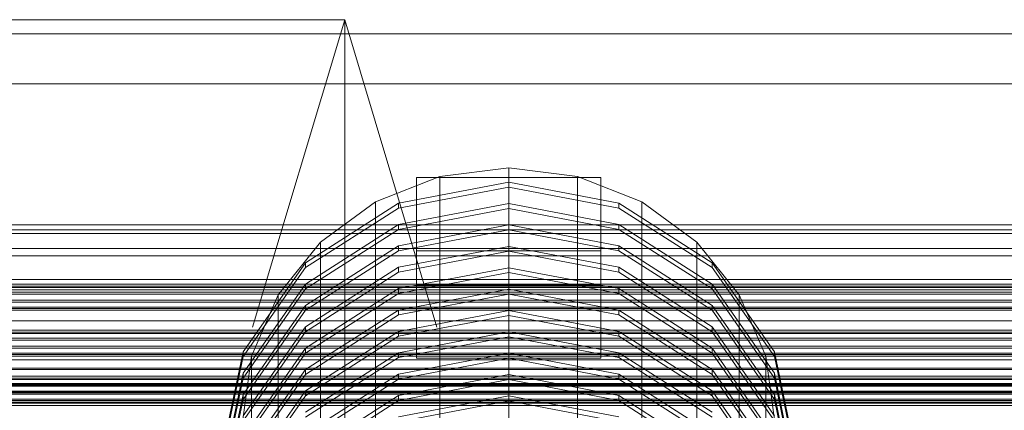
# Model space of a CAD drawing. Header units: millimetres. Extents: x -3490 to 61924, y -72580 to 6847.
# Tile 367 of 656: x 391 to 872, y -32491 to -32300. Entities that reach past the tile are written whole.
import ezdxf

# ---------------------------------------------------------------- set-up
doc = ezdxf.new("R2010")
doc.units = ezdxf.units.MM
for name, color, linetype, lineweight in [('COTAS_P', 1, 'Continuous', 0), ('frontal_C02', 7, 'Continuous', 0), ('frontal_C03', 7, 'Continuous', 0), ('frontal_C03-dry', 7, 'Continuous', 0)]:
    doc.layers.add(name, color=color, linetype=linetype, lineweight=lineweight)
doc.dimstyles.new('R19_100', dxfattribs={"dimtxt": 250, "dimasz": 150, "dimexe": 150, "dimexo": 80, "dimgap": 100, "dimtad": 1, "dimtih": 1, "dimtoh": 1, "dimdsep": 46, "dimcen": 0.09, "dimadec": 0, "dimazin": 0, "dimtfac": 1, "dimtdec": 4, "dimtofl": 0, "dimtmove": 0, "dimatfit": 3, "dimfxl": 1, "dimtolj": 1, "dimtzin": 0, "dimarcsym": 0})

# ---------------------------------------------------------------- blocks, each defined once
blk = doc.blocks.new('DIM_R29_58')
at = {"layer": 'COTAS_P'}
for p, q in [((-150, -32300), (550, -32300)), ((550, -32300), (505, -32450)), ((550, -34900), (550, -32300)), ((550, -32300), (595, -32450)), ((550, -34900), (505, -34750)), ((550, -34900), (595, -34750)), ((-150, -34900), (550, -34900))]:
    blk.add_line(p, q, dxfattribs=at)
blk.add_text('2600 P', height=250, rotation=90, dxfattribs=at).set_placement((450, -33600))

msp = doc.modelspace()

# ---------------------------------------------------------------- linework, layer by layer
at = {"layer": 'frontal_C02'}
for p, q in [((630, -32372.27), (596.354, -32376.499)), ((663.646, -32376.499), (630, -32372.27)), ((630, -32515.335), (630, -32372.27)), ((596.354, -32376.499), (565, -32388.896)), ((585, -32412.762), (585, -32376.996)), ((585, -32376.996), (675, -32376.996)), ((585, -32429.496), (585, -32376.996)), ((596.354, -32519.564), (596.354, -32376.499)), ((695, -32388.896), (663.646, -32376.499)), ((663.646, -32519.564), (663.646, -32376.499)), ((675, -32376.996), (675, -32412.762)), ((675, -32376.996), (675, -32429.496)), ((630, -32379.332), (576.271, -32389.534)), ((576.271, -32391.918), (630, -32381.716)), ((683.729, -32389.534), (630, -32379.332)), ((630, -32381.716), (630, -32379.332)), ((630, -32381.716), (683.729, -32391.918)), ((576.271, -32389.534), (530.722, -32418.585)), ((530.722, -32420.97), (576.271, -32391.918)), ((565, -32388.896), (538.076, -32408.616)), ((565, -32531.96), (565, -32388.896)), ((576.271, -32391.918), (576.271, -32389.534)), ((630, -32389.764), (576.271, -32399.965)), ((576.271, -32402.35), (630, -32392.148)), ((683.729, -32399.965), (630, -32389.764)), ((630, -32392.148), (630, -32389.764)), ((630, -32392.148), (683.729, -32402.35)), ((729.278, -32418.585), (683.729, -32389.534)), ((683.729, -32391.918), (683.729, -32389.534)), ((683.729, -32391.918), (729.278, -32420.97)), ((721.924, -32408.616), (695, -32388.896)), ((695, -32531.96), (695, -32388.896)), ((576.271, -32399.965), (530.722, -32429.017)), ((576.271, -32402.35), (576.271, -32399.965)), ((630, -32400.196), (576.271, -32410.397)), ((683.729, -32410.397), (630, -32400.196)), ((630, -32402.58), (630, -32400.196)), ((729.278, -32429.017), (683.729, -32399.965)), ((683.729, -32402.35), (683.729, -32399.965)), ((530.722, -32431.401), (576.271, -32402.35)), ((576.271, -32412.782), (630, -32402.58)), ((630, -32402.58), (683.729, -32412.782)), ((683.729, -32402.35), (729.278, -32431.401)), ((538.076, -32408.616), (517.417, -32434.316)), ((576.271, -32410.397), (530.722, -32439.449)), ((538.076, -32551.681), (538.076, -32408.616)), ((576.271, -32412.782), (576.271, -32410.397)), ((630, -32410.627), (576.271, -32420.829)), ((683.729, -32420.829), (630, -32410.627)), ((630, -32413.012), (630, -32410.627)), ((729.278, -32439.449), (683.729, -32410.397)), ((683.729, -32412.782), (683.729, -32410.397)), ((742.583, -32434.316), (721.924, -32408.616)), ((721.924, -32551.681), (721.924, -32408.616)), ((530.722, -32441.833), (576.271, -32412.782)), ((576.271, -32423.213), (630, -32413.012)), ((675, -32412.762), (585, -32412.762)), ((585, -32412.762), (585, -32465.263)), ((630, -32413.012), (683.729, -32423.213)), ((675, -32465.263), (675, -32412.762)), ((683.729, -32412.782), (729.278, -32441.833)), ((530.722, -32418.585), (500.287, -32462.064)), ((500.287, -32464.448), (530.722, -32420.97)), ((530.722, -32420.97), (530.722, -32418.585)), ((576.271, -32420.829), (530.722, -32449.881)), ((576.271, -32423.213), (576.271, -32420.829)), ((729.278, -32449.881), (683.729, -32420.829)), ((683.729, -32423.213), (683.729, -32420.829)), ((759.713, -32462.064), (729.278, -32418.585)), ((729.278, -32420.97), (729.278, -32418.585)), ((729.278, -32420.97), (759.713, -32464.448)), ((530.722, -32452.265), (576.271, -32423.213)), ((630, -32421.059), (576.271, -32431.261)), ((576.271, -32433.645), (630, -32423.444)), ((683.729, -32431.261), (630, -32421.059)), ((630, -32423.444), (630, -32421.059)), ((630, -32423.444), (683.729, -32433.645)), ((683.729, -32423.213), (729.278, -32452.265)), ((530.722, -32429.017), (500.287, -32472.496)), ((530.722, -32431.401), (530.722, -32429.017)), ((675, -32429.496), (585, -32429.496)), ((585, -32429.496), (585, -32465.263)), ((675, -32465.263), (675, -32429.496)), ((759.713, -32472.496), (729.278, -32429.017)), ((729.278, -32431.401), (729.278, -32429.017)), ((500.287, -32474.88), (530.722, -32431.401)), ((517.417, -32434.316), (504.43, -32464.245)), ((517.417, -32577.381), (517.417, -32434.316)), ((576.271, -32431.261), (530.722, -32460.312)), ((530.722, -32462.697), (576.271, -32433.645)), ((576.271, -32433.645), (576.271, -32431.261)), ((630, -32431.491), (576.271, -32441.693)), ((576.271, -32444.077), (630, -32433.876)), ((683.729, -32441.693), (630, -32431.491)), ((630, -32433.876), (630, -32431.491)), ((630, -32433.876), (683.729, -32444.077)), ((729.278, -32460.312), (683.729, -32431.261)), ((683.729, -32433.645), (683.729, -32431.261)), ((683.729, -32433.645), (729.278, -32462.697)), ((729.278, -32431.401), (759.713, -32474.88)), ((755.57, -32464.245), (742.583, -32434.316)), ((742.583, -32577.381), (742.583, -32434.316)), ((530.722, -32439.449), (500.287, -32482.928)), ((530.722, -32441.833), (530.722, -32439.449)), ((759.713, -32482.928), (729.278, -32439.449)), ((729.278, -32441.833), (729.278, -32439.449)), ((500.287, -32485.312), (530.722, -32441.833)), ((576.271, -32441.693), (530.722, -32470.744)), ((530.722, -32473.129), (576.271, -32444.077)), ((576.271, -32444.077), (576.271, -32441.693)), ((630, -32441.923), (576.271, -32452.124)), ((576.271, -32454.509), (630, -32444.307)), ((683.729, -32452.124), (630, -32441.923)), ((630, -32444.307), (630, -32441.923)), ((630, -32444.307), (683.729, -32454.509)), ((729.278, -32470.744), (683.729, -32441.693)), ((683.729, -32444.077), (683.729, -32441.693)), ((683.729, -32444.077), (729.278, -32473.129)), ((729.278, -32441.833), (759.713, -32485.312)), ((530.722, -32449.881), (500.287, -32493.359)), ((530.722, -32452.265), (530.722, -32449.881)), ((759.713, -32493.359), (729.278, -32449.881)), ((729.278, -32452.265), (729.278, -32449.881)), ((500.287, -32495.744), (530.722, -32452.265)), ((576.271, -32452.124), (530.722, -32481.176)), ((530.722, -32483.561), (576.271, -32454.509)), ((576.271, -32454.509), (576.271, -32452.124)), ((630, -32452.355), (576.271, -32462.556)), ((683.729, -32462.556), (630, -32452.355)), ((630, -32454.739), (630, -32452.355)), ((729.278, -32481.176), (683.729, -32452.124)), ((683.729, -32454.509), (683.729, -32452.124)), ((683.729, -32454.509), (729.278, -32483.561)), ((729.278, -32452.265), (759.713, -32495.744)), ((576.271, -32464.941), (630, -32454.739)), ((630, -32454.739), (683.729, -32464.941)), ((500.287, -32462.064), (489.6, -32513.351)), ((504.43, -32464.245), (500, -32496.362)), ((530.722, -32460.312), (500.287, -32503.791)), ((500.287, -32464.448), (500.287, -32462.064)), ((500.287, -32506.176), (530.722, -32462.697)), ((504.43, -32607.309), (504.43, -32464.245)), ((530.722, -32462.697), (530.722, -32460.312)), ((576.271, -32462.556), (530.722, -32491.608)), ((576.271, -32464.941), (576.271, -32462.556)), ((630, -32462.787), (576.271, -32472.988)), ((683.729, -32472.988), (630, -32462.787)), ((630, -32465.171), (630, -32462.787)), ((729.278, -32491.608), (683.729, -32462.556)), ((683.729, -32464.941), (683.729, -32462.556)), ((759.713, -32503.791), (729.278, -32460.312)), ((729.278, -32462.697), (729.278, -32460.312)), ((729.278, -32462.697), (759.713, -32506.176)), ((760, -32496.362), (755.57, -32464.245)), ((755.57, -32607.309), (755.57, -32464.245)), ((770.4, -32513.351), (759.713, -32462.064)), ((759.713, -32464.448), (759.713, -32462.064)), ((489.6, -32515.735), (500.287, -32464.448)), ((530.722, -32493.992), (576.271, -32464.941)), ((576.271, -32475.372), (630, -32465.171)), ((585, -32465.263), (675, -32465.263)), ((630, -32465.171), (683.729, -32475.372)), ((683.729, -32464.941), (729.278, -32493.992)), ((759.713, -32464.448), (770.4, -32515.735)), ((500.287, -32472.496), (489.6, -32523.783)), ((530.722, -32470.744), (500.287, -32514.223)), ((500.287, -32474.88), (500.287, -32472.496)), ((500.287, -32516.608), (530.722, -32473.129)), ((530.722, -32473.129), (530.722, -32470.744)), ((576.271, -32472.988), (530.722, -32502.04)), ((576.271, -32475.372), (576.271, -32472.988)), ((630, -32473.218), (576.271, -32483.42)), ((683.729, -32483.42), (630, -32473.218)), ((630, -32475.603), (630, -32473.218)), ((729.278, -32502.04), (683.729, -32472.988)), ((683.729, -32475.372), (683.729, -32472.988)), ((759.713, -32514.223), (729.278, -32470.744)), ((729.278, -32473.129), (729.278, -32470.744)), ((729.278, -32473.129), (759.713, -32516.608)), ((770.4, -32523.783), (759.713, -32472.496)), ((759.713, -32474.88), (759.713, -32472.496)), ((489.6, -32526.167), (500.287, -32474.88)), ((530.722, -32504.424), (576.271, -32475.372)), ((576.271, -32485.804), (630, -32475.603)), ((630, -32475.603), (683.729, -32485.804)), ((683.729, -32475.372), (729.278, -32504.424)), ((759.713, -32474.88), (770.4, -32526.167)), ((500.287, -32482.928), (489.6, -32534.214)), ((530.722, -32481.176), (500.287, -32524.655)), ((500.287, -32485.312), (500.287, -32482.928)), ((530.722, -32483.561), (530.722, -32481.176)), ((576.271, -32483.42), (530.722, -32512.472)), ((576.271, -32485.804), (576.271, -32483.42)), ((729.278, -32512.472), (683.729, -32483.42)), ((683.729, -32485.804), (683.729, -32483.42)), ((759.713, -32524.655), (729.278, -32481.176)), ((729.278, -32483.561), (729.278, -32481.176)), ((770.4, -32534.214), (759.713, -32482.928)), ((759.713, -32485.312), (759.713, -32482.928)), ((489.6, -32536.599), (500.287, -32485.312)), ((500.287, -32527.039), (530.722, -32483.561)), ((530.722, -32514.856), (576.271, -32485.804)), ((630, -32483.65), (576.271, -32493.852)), ((576.271, -32496.236), (630, -32486.035)), ((683.729, -32493.852), (630, -32483.65)), ((630, -32486.035), (630, -32483.65)), ((630, -32486.035), (683.729, -32496.236)), ((683.729, -32485.804), (729.278, -32514.856)), ((729.278, -32483.561), (759.713, -32527.039)), ((759.713, -32485.312), (770.4, -32536.599))]:
    msp.add_line(p, q, dxfattribs=at)
at = {"layer": 'frontal_C03'}
for p, q in [((1300, -32306.935), (-1300, -32306.935)), ((-1300, -32331.296), (1300, -32331.296)), ((1250, -32400.062), (-1250, -32400.062)), ((1250, -32402.554), (-1250, -32402.554)), ((1250, -32404.381), (-1250, -32404.381)), ((1250, -32411.687), (-1250, -32411.687)), ((1250, -32415.216), (-1250, -32415.216)), ((1250, -32426.838), (-1250, -32426.838)), ((1250, -32429.109), (-1250, -32429.109)), ((1250, -32429.991), (-1250, -32429.991)), ((1250, -32430.644), (-1250, -32430.644)), ((1250, -32431.828), (-1250, -32431.828)), ((1250, -32432.952), (-1250, -32432.952)), ((-1250, -32434.009), (1250, -32434.009)), ((1250, -32436.861), (-1250, -32436.861)), ((1250, -32437.918), (-1250, -32437.918)), ((1250, -32440.226), (-1250, -32440.226)), ((1250, -32440.879), (-1250, -32440.879)), ((1250, -32441.761), (-1250, -32441.761)), ((1250, -32446.975), (-1250, -32446.975)), ((1250, -32451.567), (-1250, -32451.567)), ((1250, -32452.448), (-1250, -32452.448)), ((1250, -32453.087), (-1250, -32453.087)), ((1250, -32453.102), (-1250, -32453.102)), ((1250, -32455.409), (-1250, -32455.409)), ((-1250, -32456.467), (1250, -32456.467)), ((1250, -32459.319), (-1250, -32459.319)), ((1250, -32460.376), (-1250, -32460.376)), ((1250, -32462.683), (-1250, -32462.683)), ((1250, -32463.337), (-1250, -32463.337)), ((1250, -32464.218), (-1250, -32464.218)), ((1250, -32470.726), (-1250, -32470.726)), ((1570, -32478.303), (-1570, -32478.303)), ((1570, -32478.562), (-1570, -32478.562)), ((1250, -32474.025), (-1250, -32474.025)), ((1250, -32474.906), (-1250, -32474.906)), ((1250, -32475.56), (-1250, -32475.56)), ((-1250, -32477.542), (1250, -32477.542)), ((1250, -32477.867), (-1250, -32477.867)), ((1570, -32481.347), (-1570, -32481.347)), ((1570, -32482.085), (-1570, -32482.085)), ((-1250, -32478.924), (1250, -32478.924)), ((1250, -32481.776), (-1250, -32481.776)), ((1250, -32482.834), (-1250, -32482.834)), ((1570, -32487.231), (-1570, -32487.231)), ((1570, -32488.335), (-1570, -32488.335)), ((1250, -32485.141), (-1250, -32485.141)), ((1250, -32485.795), (-1250, -32485.795)), ((1250, -32486.676), (-1250, -32486.676))]:
    msp.add_line(p, q, dxfattribs=at)
at = {"layer": 'frontal_C03-dry'}
for p, q in [((-1290, -32466), (1290, -32466)), ((1290, -32470), (-1290, -32470))]:
    msp.add_line(p, q, dxfattribs=at)

# ---------------------------------------------------------------- dimensions: what is measured, and where the dimension line sits
at = {"layer": 'COTAS_P'}
dim = msp.add_aligned_dim(p1=(-150, -34900), p2=(-150, -32300), distance=-700, text='<> P', dimstyle='R19_100', dxfattribs=at)
dim.commit()
dim.dimension.update_dxf_attribs({"geometry": 'DIM_R29_58', "text_midpoint": (550, -33600)})

doc.saveas('drawing.dxf')
